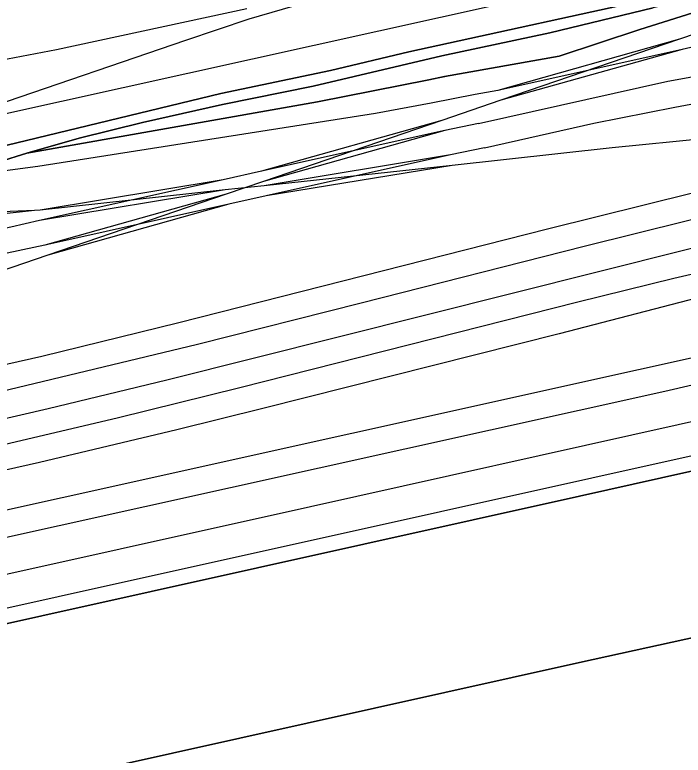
# Model space of a CAD drawing. Extents: x 161477 to 163040, y 383680 to 384871.
# Drawn here: x 161899 to 162018.6, y 383773.8 to 383906.2 of the extents above; entities that cross this region are included whole.
import ezdxf

# ---------------------------------------------------------------- set-up
doc = ezdxf.new("R2010")
doc.units = 0
for name, color, linetype in [('IMGEO_Erf', 7, 'Continuous'), ('IMGEO_Hek', 7, 'Continuous'), ('IMGEO_Pand', 7, 'Continuous'), ('IMGEO_Spoor', 7, 'Continuous'), ('IMGEO_Spoorbaan_halfverhard', 7, 'Continuous'), ('IMGEO_Terreindeel_halfverhard', 7, 'Continuous'), ('IMGEO_Terreindeel_onvherhard', 7, 'Continuous')]:
    doc.layers.add(name, color=color, linetype=linetype)

msp = doc.modelspace()

# ---------------------------------------------------------------- linework, layer by layer
at = {"layer": 'IMGEO_Erf'}
msp.add_lwpolyline([(162126.91, 383818.18), (162000, 383790.34), (161890.45, 383765.98)], dxfattribs=at)
at = {"layer": 'IMGEO_Hek'}
msp.add_lwpolyline([(161975.92, 383895.12), (161972.88, 383894.51)], dxfattribs=at)
at = {"layer": 'IMGEO_Pand'}
msp.add_lwpolyline([(162088.04, 383839.79), (162000, 383820.13), (161884.78, 383794.45), (161884.66, 383795.01), (161884.29, 383794.93), (161884.34, 383794.72), (161884.38, 383794.54), (161884.16, 383794.49), (161884.31, 383793.82), (161888.73, 383773.98), (161886.05, 383773.38), (161886.3, 383772.28), (161885.88, 383772.17), (161885.51, 383773.82), (161859.41, 383768), (161862.46, 383754.35), (161888.64, 383760.19), (161888.12, 383762.5), (161887.37, 383765.86), (161890.33, 383766.52), (161890.45, 383765.98), (162000, 383790.34), (162126.91, 383818.18)], dxfattribs=at)
at = {"layer": 'IMGEO_Spoor'}
for points in [[(161983.02, 383882.43), (162002.6, 383886.8), (162017.08, 383889.7), (162027.28, 383891.57), (162036.3, 383892.96), (162053.1, 383895.33), (162060.81, 383896.33), (162085.72, 383899.26), (162099.11, 383900.95), (162110.01, 383902.48), (162119.36, 383903.88), (162127.92, 383905.34), (162136.6, 383906.89), (162146.67, 383908.84), (162166.54, 383913.05), (162267.83, 383935.63), (162298.18, 383942.49), (162368.54, 383958.02), (162456.6, 383977.62), (162481.58, 383983.09), (162504.99, 383988.01), (162523.58, 383991.7)], [(161981.95, 383886.79), (162015.79, 383894.36), (162029.29, 383896.79), (162043.99, 383899.13), (162058.27, 383900.92), (162089.66, 383904.4), (162105.43, 383905.98), (162116.55, 383907.59), (162125.44, 383909.1), (162136.16, 383911.23), (162167.56, 383918.35), (162190.79, 383923.42), (162250.53, 383936.75), (162372.17, 383963.7)], [(162111.79, 383936.09), (161895.74, 383888.14)], [(161750.33, 383784.82), (161856.15, 383808.49), (162010.58, 383842.76), (162025.33, 383846.04), (162038.44, 383849.14), (162081.87, 383858.91), (162203.93, 383886.62), (162328.82, 383914.89), (162363.46, 383922.8), (162370.5, 383924.21), (162377.8, 383925.46), (162384.63, 383926.4), (162393.03, 383927.13), (162402.21, 383927.44), (162408.98, 383927.48)], [(161752.19, 383780.4), (161875.71, 383807.94), (162015.25, 383838.88), (162036.64, 383843.84), (162104.75, 383859.25), (162247.6, 383891.59), (162328.95, 383910.05), (162367.14, 383918.71), (162379.68, 383921.18), (162389.53, 383922.69), (162398.92, 383923.74), (162409, 383924.59)], [(161754.68, 383774.37), (161849.16, 383795.44), (161951.91, 383818.25), (162017.67, 383832.92), (162036.57, 383837.16), (162110.8, 383854.02), (162201.33, 383874.48), (162299.92, 383896.88), (162339.11, 383905.77), (162371.6, 383913.13), (162387.02, 383916.6), (162393.33, 383917.81), (162399.33, 383918.84), (162404.24, 383919.61), (162409.95, 383920.31), (162415.59, 383920.88), (162421.26, 383921.34), (162428.5, 383921.74), (162433.31, 383921.88), (162439.75, 383921.91), (162444.26, 383921.83)], [(161968.4, 383913.47), (161940.86, 383905.43)], [(161940.49, 383907.28), (161906.48, 383899.97), (161883.87, 383895.64), (161863.41, 383892.09), (161749.22, 383872.99)], [(161940.86, 383905.43), (161929.51, 383901.63), (161895.3, 383889.92)], [(162030.37, 383906.11), (162017.93, 383901.87)], [(162017.93, 383901.87), (161985.42, 383892.7)], [(162017.93, 383901.87), (161985.93, 383890.92)], [(162026.21, 383901.77), (162018.35, 383900.01)], [(162018.35, 383900.01), (161985.42, 383892.7)], [(162018.35, 383900.01), (161985.93, 383890.92)], [(161756.53, 383768.76), (161838.28, 383786.93), (161975.14, 383817.36), (162056.37, 383835.44), (162106.4, 383846.65), (162114.63, 383848.32), (162125.79, 383850.6), (162135.24, 383852.23), (162143.31, 383853.7), (162150.4, 383855), (162159.12, 383856.88), (162165.31, 383858.26), (162254.85, 383878.09), (162292.54, 383886.49), (162314.34, 383891.26), (162320.37, 383892.65), (162328.36, 383894.6), (162337.4, 383896.88)], [(162120.88, 383892.68), (162062.31, 383879.66), (162037.81, 383873.92), (162000.83, 383864.78), (161960.94, 383854.6), (161931.69, 383847.23), (161887.22, 383836.56), (161822.48, 383822.2), (161794.19, 383815.83), (161768.23, 383810.18), (161751.35, 383806.22), (161742.18, 383804.14)], [(161985.42, 383892.7), (161981.38, 383891.97), (161973.49, 383890.38), (161963.54, 383888.55), (161903.11, 383879.05), (161898.15, 383878.4), (161875.4, 383874.99)], [(161985.93, 383890.92), (161975.37, 383887.31)], [(162080.1, 383890.11), (162022.76, 383884.07), (162005.83, 383882.41), (161977.21, 383879.26)], [(162124.71, 383888.45), (162110.92, 383885.28), (162073.48, 383876.95), (162044.87, 383870.41), (162018.83, 383864.1), (161926.17, 383840.83), (161904.99, 383835.71), (161880.47, 383830.07), (161744.04, 383799.74)], [(162080.4, 383888.27), (162044.96, 383880.31), (162029.1, 383876.52), (161994.28, 383867.84), (161928.36, 383851.12), (161903.85, 383845.06), (161837.13, 383830.06), (161814.39, 383825.1), (161790.23, 383819.66), (161771.31, 383815.49)], [(161975.37, 383887.31), (161943.11, 383878.24)], [(161975.37, 383887.31), (161943.5, 383876.41)], [(161981.95, 383886.79), (161975.91, 383885.54)], [(161975.91, 383885.54), (161943.11, 383878.24)], [(161975.91, 383885.54), (161943.5, 383876.41)], [(161983.02, 383882.43), (161976.94, 383881.14)], [(161976.94, 383881.14), (161943.63, 383875.63)], [(161976.94, 383881.14), (161943.99, 383873.82)], [(161977.21, 383879.26), (161943.63, 383875.63)], [(161977.21, 383879.26), (161943.99, 383873.82)], [(161943.11, 383878.24), (161936.25, 383876.68)], [(161936.25, 383876.68), (161903.4, 383869.39)], [(161936.25, 383876.68), (161903.53, 383871.27)], [(161943.5, 383876.41), (161936.81, 383874.11)], [(161936.62, 383874.88), (161903.4, 383869.39)], [(161936.62, 383874.88), (161903.53, 383871.27)], [(161943.63, 383875.63), (161936.62, 383874.88)], [(161936.81, 383874.11), (161904.37, 383865)], [(161936.81, 383874.11), (161904.91, 383863.21)], [(161943.99, 383873.82), (161937.31, 383872.34)], [(161937.31, 383872.34), (161904.37, 383865)], [(161937.31, 383872.34), (161904.91, 383863.21)], [(161902.54, 383871.18), (161876.34, 383870.15)], [(161902.54, 383871.18), (161876.44, 383868.34)], [(161903.53, 383871.27), (161902.54, 383871.18)], [(161903.4, 383869.39), (161898.27, 383868.21), (161875.37, 383863.33), (161858.28, 383859.48), (161835.18, 383854.42), (161757.45, 383836.94), (161730.85, 383831.03)], [(162046.51, 383865.9), (162016.88, 383859.02), (161999.7, 383854.79), (161939.27, 383839.49), (161917.3, 383834.06), (161891.14, 383827.89), (161859.61, 383820.78), (161745.83, 383795.49)], [(161904.37, 383865), (161886.89, 383861.28), (161827.55, 383847.97), (161732.61, 383826.84)], [(162046.94, 383863.93), (162029.39, 383858.02), (162022.57, 383855.93), (161996.39, 383849.13), (161943.61, 383835.84), (161927.99, 383831.97), (161903.41, 383826.11), (161837, 383811.15), (161747.6, 383791.29)], [(161904.91, 383863.21), (161784.26, 383821.87), (161770.68, 383817.3)]]:
    msp.add_lwpolyline(points, dxfattribs=at)
at = {"layer": 'IMGEO_Spoorbaan_halfverhard'}
for points in [[(161895.58, 383882.44), (161935.87, 383892.12), (161955.5, 383896.25), (161969.5, 383899.62), (162016.42, 383909.88)], [(162022.37, 383907.22), (162010.79, 383903.57), (161996.39, 383898.83), (161975.84, 383895.15), (161973.08, 383894.6), (161953.13, 383890.66), (161901.16, 383881.46), (161896.14, 383879.9)], [(161884.78, 383794.45), (162000, 383820.13), (162088.04, 383839.79)]]:
    msp.add_lwpolyline(points, dxfattribs=at)
at = {"layer": 'IMGEO_Terreindeel_halfverhard'}
for points in [[(162016.42, 383909.88), (161969.5, 383899.62), (161955.5, 383896.25), (161935.87, 383892.12), (161895.58, 383882.44)], [(161896.14, 383879.9), (161901.16, 383881.46), (161910.54, 383884.16), (161921.86, 383886.94), (161936.13, 383890.16), (161952.4, 383893.45), (161975.41, 383898.85), (161994.68, 383902.97), (162013.22, 383907.48)]]:
    msp.add_lwpolyline(points, dxfattribs=at)
at = {"layer": 'IMGEO_Terreindeel_onvherhard'}
msp.add_lwpolyline([(161901.16, 383881.46), (161953.13, 383890.66), (161973.08, 383894.6), (161975.84, 383895.15), (161996.39, 383898.83), (162010.79, 383903.57), (162022.37, 383907.22), (162021.92, 383908.64), (162021.2, 383909.1), (162020.45, 383909.19), (162019.42, 383909.03), (162017.32, 383908.39), (162013.22, 383907.48), (161994.68, 383902.97), (161975.41, 383898.85), (161952.4, 383893.45), (161936.13, 383890.16), (161921.86, 383886.94), (161910.54, 383884.16)], close=True, dxfattribs=at)

doc.saveas('drawing.dxf')
